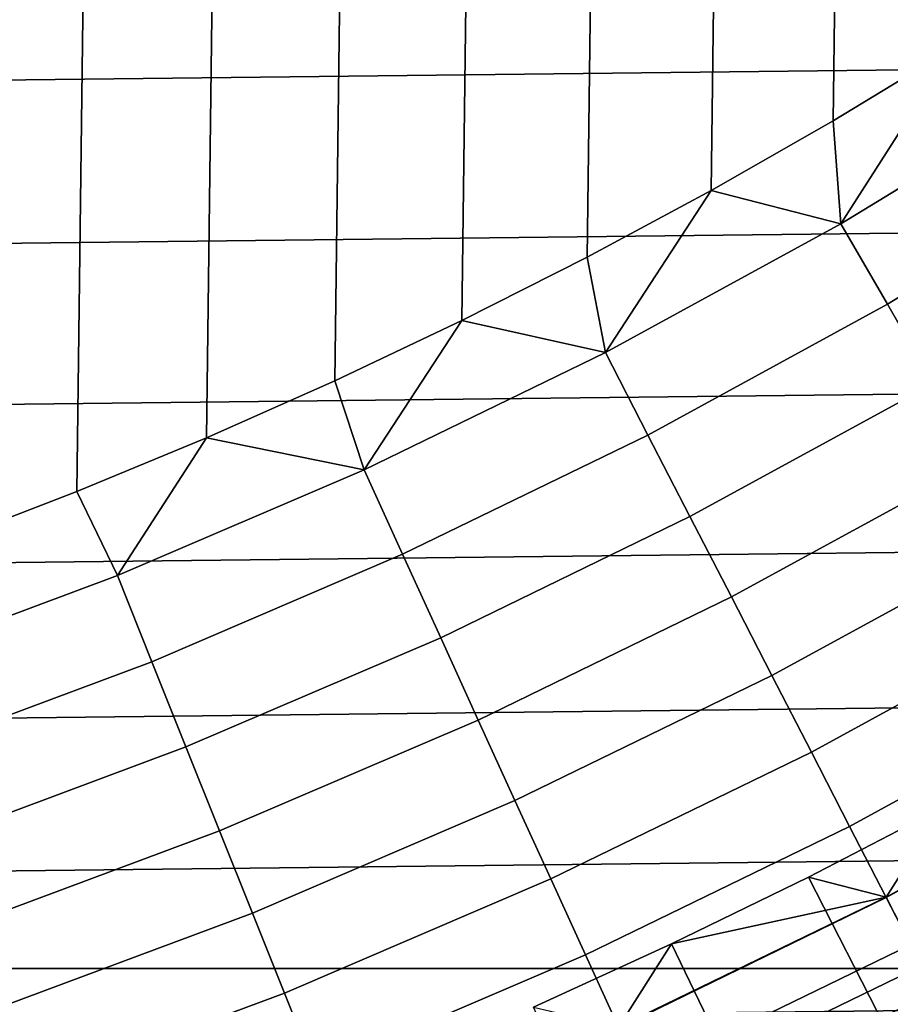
# Model space of a CAD drawing. Header units: metres. Extents: x -109 to 109, y -342 to 66.
# Tile 290 of 512: x 6.12 to 8.79, y -17.36 to -14.34. Entities that reach past the tile are written whole.
import ezdxf

# ---------------------------------------------------------------- set-up
doc = ezdxf.new("R2010")
doc.units = ezdxf.units.M
doc.layers.add('solid_K_24_62_16_000B91', color=7, linetype='CONTINUOUS')

msp = doc.modelspace()

# ---------------------------------------------------------------- linework, layer by layer
at = {"layer": 'solid_K_24_62_16_000B91'}
for points in [[(6.299531, 15.78974, -67), (5.89758, -15.944232, -67), (5.491713, -16.088539, -67), (5.897566, 15.944237, -67)], [(6.697516, 15.625085, -67), (6.299545, -15.789735, -67), (5.89758, -15.944232, -67), (6.299531, 15.78974, -67)], [(7.091201, 15.450398, -67), (6.697529, -15.625079, -67), (6.299545, -15.789735, -67), (6.697516, 15.625085, -67)], [(7.480406, 15.265763, -67), (7.091214, -15.450393, -67), (6.697529, -15.625079, -67), (7.091201, 15.450398, -67)], [(7.864883, 15.071282, -67), (7.480419, -15.265757, -67), (7.091214, -15.450393, -67), (7.480406, 15.265763, -67)], [(8.244302, 14.867127, -67), (7.864896, -15.071276, -67), (7.480419, -15.265757, -67), (7.864883, 15.071282, -67)], [(8.618512, 14.653368, -67), (8.244316, -14.86712, -67), (7.864896, -15.071276, -67), (8.244302, 14.867127, -67)], [(8.9871, 14.430246, -67), (8.618526, -14.653359, -67), (8.244316, -14.86712, -67), (8.618512, 14.653368, -67)], [(9.349984, 14.197808, -67), (8.987115, -14.430237, -67), (8.618526, -14.653359, -67), (8.9871, 14.430246, -67)], [(8.18279, -28.463768, -21), (76.5, -10.245251, -21), (76.5, -29.377958, -21), (7.558463, -28.635883, -21)], [(8.803016, -28.278105, -21), (76.5, -10.245251, -21), (8.18279, -28.463768, -21)], [(0.211879, -14.172366, 84.926178), (-22.32416, -14.343652, 84.926178), (-21.993338, -14.848134, 84.926178), (22.324163, -14.343643, 84.926178)], [(-21.651062, -15.345031, 84.926178), (21.993343, -14.848125, 84.926178), (22.324163, -14.343643, 84.926178), (-21.993338, -14.848134, 84.926178)], [(8.642678, -14.969558, -66.989807), (8.618526, -14.653359, -67), (8.987115, -14.430237, -67)], [(9.345169, -14.541368, -66.989807), (8.642678, -14.969558, -66.989807), (8.987115, -14.430237, -67)], [(9.498812, -14.780439, -66.959244), (8.784771, -15.21567, -66.959244), (8.642678, -14.969558, -66.989807), (9.345169, -14.541368, -66.989807)], [(8.642678, -14.969558, -66.989807), (8.244316, -14.86712, -67), (8.618526, -14.653359, -67)], [(9.650882, -15.017065, -66.908463), (8.925409, -15.459263, -66.908463), (8.784771, -15.21567, -66.959244), (9.498812, -14.780439, -66.959244)], [(-21.297628, -15.83392, 84.926178), (21.651068, -15.345022, 84.926178), (21.993343, -14.848125, 84.926178), (-21.651062, -15.345031, 84.926178)], [(7.920609, -15.363838, -66.989807), (7.864896, -15.071276, -67), (8.244316, -14.86712, -67)], [(8.642678, -14.969558, -66.989807), (7.920609, -15.363838, -66.989807), (8.244316, -14.86712, -67)], [(8.784771, -15.21567, -66.959244), (8.05083, -15.616432, -66.959244), (7.920609, -15.363838, -66.989807), (8.642678, -14.969558, -66.989807)], [(7.920609, -15.363838, -66.989807), (7.480419, -15.265757, -67), (7.864896, -15.071276, -67)], [(8.925409, -15.459263, -66.908463), (8.179719, -15.866441, -66.908463), (8.05083, -15.616432, -66.959244), (8.784771, -15.21567, -66.959244)], [(7.180597, -15.723313, -66.989807), (7.091214, -15.450393, -67), (7.480419, -15.265757, -67)], [(7.920609, -15.363838, -66.989807), (7.180597, -15.723313, -66.989807), (7.480419, -15.265757, -67)], [(-20.933084, -16.31473, 84.926178), (21.297634, -15.833912, 84.926178), (21.651068, -15.345022, 84.926178), (-21.297628, -15.83392, 84.926178)], [(8.05083, -15.616432, -66.959244), (7.298652, -15.981817, -66.959244), (7.180597, -15.723313, -66.989807), (7.920609, -15.363838, -66.989807)], [(7.180597, -15.723313, -66.989807), (6.697529, -15.625079, -67), (7.091214, -15.450393, -67)], [(9.063876, -15.699094, -66.83773), (8.306617, -16.112589, -66.83773), (8.179719, -15.866441, -66.908463), (8.925409, -15.459263, -66.908463)], [(6.424318, -16.047171, -66.989807), (6.299545, -15.789735, -67), (6.697529, -15.625079, -67)], [(7.180597, -15.723313, -66.989807), (6.424318, -16.047171, -66.989807), (6.697529, -15.625079, -67)], [(8.179719, -15.866441, -66.908463), (7.415498, -16.237677, -66.908463), (7.298652, -15.981817, -66.959244), (8.05083, -15.616432, -66.959244)], [(9.199464, -15.933938, -66.747398), (8.430877, -16.353619, -66.747398), (8.306617, -16.112589, -66.83773), (9.063876, -15.699094, -66.83773)], [(7.298652, -15.981817, -66.959244), (6.529939, -16.310999, -66.959244), (6.424318, -16.047171, -66.989807), (7.180597, -15.723313, -66.989807)], [(6.424318, -16.047171, -66.989807), (5.653486, -16.334677, -66.989807), (5.89758, -15.944232, -67), (6.299545, -15.789735, -67)], [(-20.557764, -16.787022, 84.926178), (20.93309, -16.314722, 84.926178), (21.297634, -15.833912, 84.926178), (-20.933084, -16.31473, 84.926178)], [(8.306617, -16.112589, -66.83773), (7.53054, -16.489584, -66.83773), (7.415498, -16.237677, -66.908463), (8.179719, -15.866441, -66.908463)], [(9.331479, -16.162596, -66.637932), (8.551863, -16.588299, -66.637932), (8.430877, -16.353619, -66.747398), (9.199464, -15.933938, -66.747398)], [(7.415498, -16.237677, -66.908463), (6.63448, -16.572128, -66.908463), (6.529939, -16.310999, -66.959244), (7.298652, -15.981817, -66.959244)], [(6.529939, -16.310999, -66.959244), (5.746434, -16.603231, -66.959244), (5.653486, -16.334677, -66.989807), (6.424318, -16.047171, -66.989807)], [(8.430877, -16.353619, -66.747398), (7.64319, -16.736252, -66.747398), (7.53054, -16.489584, -66.83773), (8.306617, -16.112589, -66.83773)], [(9.459249, -16.383902, -66.509895), (8.668959, -16.815434, -66.509895), (8.551863, -16.588299, -66.637932), (9.331479, -16.162596, -66.637932)], [(7.53054, -16.489584, -66.83773), (6.737405, -16.829224, -66.83773), (6.63448, -16.572128, -66.908463), (7.415498, -16.237677, -66.908463)], [(-20.171715, -17.250736, 84.926178), (20.55777, -16.787014, 84.926178), (20.93309, -16.314722, 84.926178), (-20.557764, -16.787022, 84.926178)], [(6.63448, -16.572128, -66.908463), (5.838431, -16.86904, -66.908463), (5.746434, -16.603231, -66.959244), (6.529939, -16.310999, -66.959244)], [(8.551863, -16.588299, -66.637932), (7.752873, -16.976425, -66.637932), (7.64319, -16.736252, -66.747398), (8.430877, -16.353619, -66.747398)], [(9.582123, -16.596724, -66.36393), (8.781566, -17.033859, -66.36393), (8.668959, -16.815434, -66.509895), (9.459249, -16.383902, -66.509895)], [(7.64319, -16.736252, -66.747398), (6.838191, -17.080975, -66.747398), (6.737405, -16.829224, -66.83773), (7.53054, -16.489584, -66.83773)], [(6.737405, -16.829224, -66.83773), (5.929007, -17.130741, -66.83773), (5.838431, -16.86904, -66.908463), (6.63448, -16.572128, -66.908463)], [(8.668959, -16.815434, -66.509895), (7.859029, -17.208872, -66.509895), (7.752873, -16.976425, -66.637932), (8.551863, -16.588299, -66.637932)], [(8.780701, -17.032183, -31.006601), (9.581179, -16.595089, -31.006601), (8.956521, -16.756514, -31)], [(8.855951, -17.178148, -31.026844), (9.66329, -16.737309, -31.026844), (9.581179, -16.595089, -31.006601), (8.780701, -17.032183, -31.006601)], [(9.69947, -16.799974, -66.200798), (8.889109, -17.242464, -66.200798), (8.781566, -17.033859, -66.36393), (9.582123, -16.596724, -66.36393)], [(7.752873, -16.976425, -66.637932), (6.936321, -17.326092, -66.637932), (6.838191, -17.080975, -66.747398), (7.64319, -16.736252, -66.747398)], [(8.54262, -16.971258, -31), (8.956521, -16.756514, -31), (9.202654, -17.207722, -31), (8.777368, -17.428493, -31)], [(8.780701, -17.032183, -31.006601), (8.956521, -16.756514, -31), (8.54262, -16.971258, -31)], [(-20.171715, -17.250736, 84.926178), (20.171722, -17.250729, 84.926178), (20.55777, -16.787014, 84.926178)], [(6.838191, -17.080975, -66.747398), (6.0177, -17.387001, -66.747398), (5.929007, -17.130741, -66.83773), (6.737405, -16.829224, -66.83773)], [(8.781566, -17.033859, -66.36393), (7.961115, -17.432411, -66.36393), (7.859029, -17.208872, -66.509895), (8.668959, -16.815434, -66.509895)], [(7.859029, -17.208872, -66.509895), (7.031296, -17.563328, -66.509895), (6.936321, -17.326092, -66.637932), (7.752873, -16.976425, -66.637932)], [(8.12355, -17.175795, -31), (8.54262, -16.971258, -31), (8.777368, -17.428493, -31), (8.346819, -17.638739, -31)], [(8.780701, -17.032183, -31.006601), (8.54262, -16.971258, -31), (8.12355, -17.175795, -31)], [(7.960331, -17.430693, -31.006601), (8.780701, -17.032183, -31.006601), (8.12355, -17.175795, -31)], [(8.028551, -17.580074, -31.026844), (8.855951, -17.178148, -31.026844), (8.780701, -17.032183, -31.006601), (7.960331, -17.430693, -31.006601)], [(8.889109, -17.242464, -66.200798), (8.058611, -17.645895, -66.200798), (7.961115, -17.432411, -66.36393), (8.781566, -17.033859, -66.36393)], [(6.936321, -17.326092, -66.637932), (6.104056, -17.636511, -66.637932), (6.0177, -17.387001, -66.747398), (6.838191, -17.080975, -66.747398)], [(7.699575, -17.369987, -31), (8.12355, -17.175795, -31), (8.346819, -17.638739, -31), (7.911167, -17.838387, -31)], [(7.960331, -17.430693, -31.006601), (8.12355, -17.175795, -31), (7.699575, -17.369987, -31)], [(8.855951, -17.178148, -31.026844), (8.028551, -17.580074, -31.026844), (8.095843, -17.727423, -31.060593), (8.930178, -17.322128, -31.060593)], [(7.961115, -17.432411, -66.36393), (7.12263, -17.79147, -66.36393), (7.031296, -17.563328, -66.509895), (7.859029, -17.208872, -66.509895)], [(8.887687, -17.544632, -30.993452), (8.777368, -17.428493, -31), (9.202654, -17.207722, -31)], [(-20.171715, -17.250736, 84.926178), (-19.775276, -17.705463, 84.926178), (20.171722, -17.250729, 84.926178)], [(-19.775276, -17.705463, 84.926178), (19.775284, -17.705456, 84.926178), (20.171722, -17.250729, 84.926178)], [(8.991039, -17.440182, -66.021317), (8.151018, -17.84824, -66.021317), (8.058611, -17.645895, -66.200798), (8.889109, -17.242464, -66.200798)], [(7.031296, -17.563328, -66.509895), (6.187635, -17.877998, -66.509895), (6.104056, -17.636511, -66.637932), (6.936321, -17.326092, -66.637932)], [(8.930178, -17.322128, -31.060593), (8.095843, -17.727423, -31.060593), (8.161746, -17.871731, -31.107615), (9.002872, -17.463137, -31.107615)]]:
    msp.add_3dface(points, dxfattribs=at)

doc.saveas('drawing.dxf')
